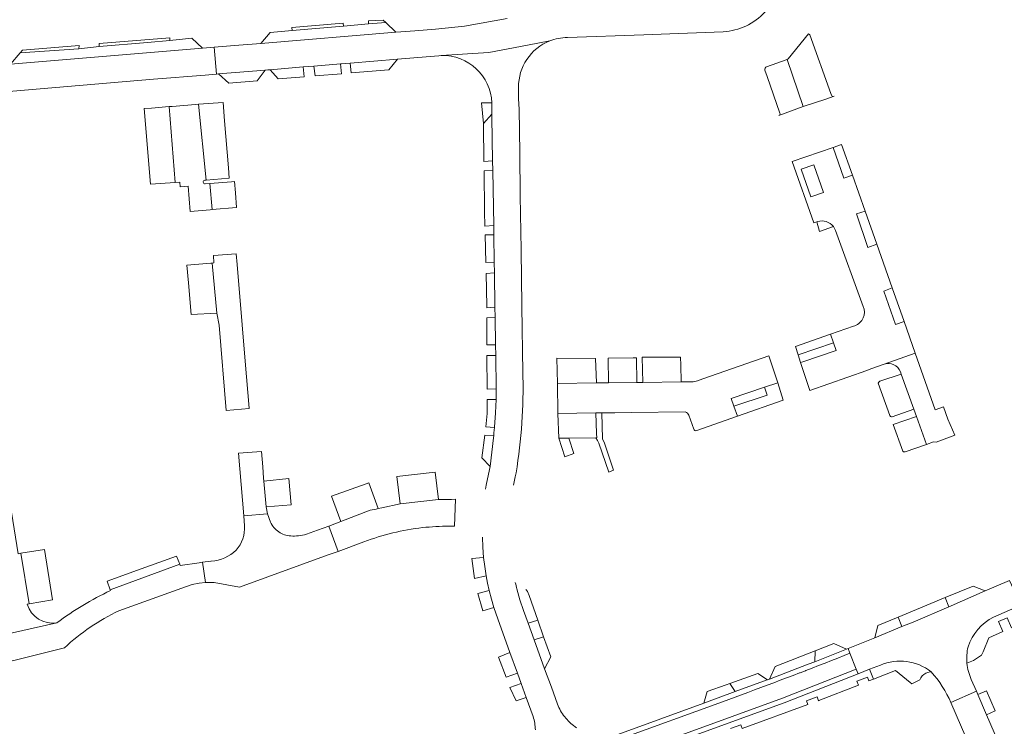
# Model space of a CAD drawing. Header units: metres. Extents: x 166325 to 190320, y 381923 to 404576.
# Tile 799 of 1056: x 176964 to 177163, y 396315 to 396458. Entities that reach past the tile are written whole.
import ezdxf

# ---------------------------------------------------------------- set-up
doc = ezdxf.new("R2010")
doc.units = ezdxf.units.M
for name, color, linetype, lineweight in [('B-WE-VH-VERHARDING_ASFALT-GV', 8, 'Continuous', 18), ('B-WE-VH-VERHARDING_BETONSTRAATSTEEN-GV', 8, 'Continuous', 18), ('B-WE-VH-VERHARDING_STRAATBAKSTEEN-GV', 8, 'Continuous', 18)]:
    doc.layers.add(name, color=color, linetype=linetype, lineweight=lineweight)

msp = doc.modelspace()

# ---------------------------------------------------------------- linework, layer by layer
at = {"layer": 'B-WE-VH-VERHARDING_ASFALT-GV'}
for points in [[(177110.995, 396457.041, 0.200842), (177117.239, 396463.986)], [(177106.395, 396455.892, 0.0989309), (177110.995, 396457.041)], [(177071.186, 396454.01, -0.0927639), (177074.788, 396454.714)], [(177064.874, 396444.597, -0.3106478), (177071.186, 396454.01)], [(177049.194, 396451.057, -0.4140712), (177059.441, 396441.462)], [(177064.365, 396366.397, 0.0240833), (177065.539, 396376.532)], [(177064.531, 396342.863, -0.0064448), (177064.221, 396344.142)], [(177074.469, 396316.632, -0.0715631), (177072.899, 396319.125)], [(177067.831, 396316.979, -0.0699791), (177068.283, 396314.294)], [(177076.63, 396314.716, -0.0703913), (177074.469, 396316.632)]]:
    msp.add_lwpolyline(points, format="xyb", dxfattribs=at)
at = {"layer": 'B-WE-VH-VERHARDING_ASFALT-GV', "flags": 128}
for points in [[(177062.571, 396458.586), (177053.886, 396456.988), (177048.035, 396456.43), (177043.849, 396456.085), (177041.017, 396455.852), (177039.957, 396455.765), (177012.636, 396453.514), (177008.153, 396453.145), (177003.166, 396452.734), (177003.616, 396447.288), (177004.041, 396447.323), (177013.508, 396448.105), (177014.029, 396448.149), (177014.521, 396448.189), (177021.161, 396448.738), (177023.385, 396448.922), (177028.796, 396449.369), (177028.948, 396449.382), (177030.704, 396449.527), (177040.351, 396450.324), (177046.143, 396450.803), (177048.687, 396451.013), (177049.194, 396451.057), (177058.862, 396451.681), (177066.715, 396453.137), (177071.186, 396454.01)], [(177074.788, 396454.714), (177090.255, 396455.29), (177097.321, 396455.553), (177106.395, 396455.892)], [(176953.459, 396443.03), (176955.891, 396443.283), (176990.862, 396446.234), (177001.317, 396447.098), (177003.616, 396447.288), (177003.166, 396452.734), (177000.807, 396452.54), (176961.841, 396449.331), (176958.984, 396449.073)], [(177071.186, 396454.01), (177066.715, 396453.137), (177058.862, 396451.681), (177049.194, 396451.057)], [(177064.884, 396442.252), (177064.874, 396444.597)], [(177059.441, 396441.462), (177059.477, 396439.14), (177059.485, 396438.585), (177059.624, 396429.698), (177059.654, 396427.753), (177059.829, 396416.573), (177059.859, 396414.658), (177059.945, 396409.172), (177059.979, 396406.981), (177060.088, 396399.997), (177060.12, 396397.983), (177060.208, 396392.353), (177060.241, 396390.24), (177060.347, 396383.419), (177060.362, 396382.472), (177060.309, 396381.283), (177060.19, 396378.604), (177059.983, 396375.68), (177059.976, 396375.599), (177059.878, 396374.519), (177059.833, 396374.009), (177059.788, 396373.515), (177059.469, 396370.611), (177059.085, 396367.714), (177058.99, 396367.069), (177058.338, 396363.919), (177058.2, 396363.107)], [(177065.539, 396376.532), (177065.725, 396380.257), (177065.781, 396383.987), (177065.746, 396386.522), (177065.676, 396391.429), (177065.619, 396395.372), (177065.471, 396405.762), (177065.386, 396411.671), (177065.229, 396422.623), (177065.104, 396431.331), (177064.978, 396440.163), (177064.884, 396442.252)], [(177063.882, 396363.89), (177064.209, 396365.585), (177064.365, 396366.397)], [(177057.535, 396353.386), (177057.626, 396351.32), (177057.798, 396349.26), (177058.026, 396347.383), (177058.322, 396345.516), (177058.604, 396344.041), (177058.928, 396342.574), (177059.375, 396340.818), (177059.881, 396339.079), (177060.653, 396336.778), (177063.135, 396329.936), (177064.641, 396325.784), (177065.4, 396323.692), (177066.429, 396320.85), (177067.831, 396316.979)], [(177072.899, 396319.125), (177072.761, 396319.507), (177071.529, 396322.907), (177070.163, 396326.675), (177068.045, 396332.522), (177066.821, 396335.899), (177065.885, 396338.482), (177065.156, 396340.656), (177064.531, 396342.863)], [(177085.349, 396312.417), (177106.206, 396319.99), (177108.786, 396320.926), (177110.095, 396321.405), (177111.404, 396321.885), (177112.71, 396322.368), (177114.017, 396322.853), (177115.322, 396323.34), (177116.627, 396323.829), (177117.931, 396324.322), (177119.233, 396324.815), (177120.536, 396325.312), (177121.838, 396325.81), (177121.959, 396325.857), (177123.06, 396326.281), (177123.132, 396326.308), (177124.437, 396326.814), (177125.735, 396327.318), (177127.033, 396327.826), (177128.33, 396328.336), (177129.626, 396328.847), (177130.921, 396329.362), (177132.077, 396329.824), (177131.709, 396330.752), (177131.401, 396330.629), (177124.932, 396328.085), (177123.626, 396327.572), (177115.79, 396324.583), (177115.371, 396324.426), (177115.317, 396324.406), (177108.836, 396322.031), (177102.431, 396319.683), (177085.006, 396313.356)], [(177097.987, 396313.29), (177118.407, 396320.726), (177133.369, 396326.569), (177132.077, 396329.824), (177130.921, 396329.362), (177129.626, 396328.847), (177128.33, 396328.336), (177127.033, 396327.826), (177125.735, 396327.318), (177124.437, 396326.814), (177123.132, 396326.308), (177123.06, 396326.281), (177121.959, 396325.857), (177121.838, 396325.81), (177120.536, 396325.312), (177119.233, 396324.815), (177117.931, 396324.322), (177116.627, 396323.829), (177115.322, 396323.34), (177114.017, 396322.853), (177112.71, 396322.368), (177111.404, 396321.885), (177110.095, 396321.405), (177108.786, 396320.926), (177106.206, 396319.99), (177085.349, 396312.417)]]:
    msp.add_lwpolyline(points, dxfattribs=at)
msp.add_lwpolyline([(177118.76, 396319.79), (177133.738, 396325.64), (177133.369, 396326.569), (177118.407, 396320.726), (177097.987, 396313.29), (177071.342, 396303.588), (177068.338, 396302.494), (176999.658, 396277.487), (176987.273, 396272.977), (176986.659, 396272.735), (176986.99, 396271.791), (176987.627, 396272.042), (176988.643, 396272.412), (176999.841, 396276.489), (177004.394, 396278.147), (177018.678, 396283.348), (177023.967, 396285.274), (177040.357, 396291.242), (177044.142, 396292.62), (177049.516, 396294.577), (177054.907, 396296.54), (177068.647, 396301.543), (177071.696, 396302.653)], close=True, dxfattribs=at)
at = {"layer": 'B-WE-VH-VERHARDING_BETONSTRAATSTEEN-GV', "flags": 128}
for points in [[(177037.931, 396457.775), (177034.475, 396457.475), (177029.372, 396457.033), (177018.949, 396456.129), (177014.507, 396455.744), (177012.636, 396453.514), (177039.957, 396455.765)], [(177029.372, 396457.033), (177029.332, 396457.636), (177018.896, 396456.773), (177018.949, 396456.129)], [(177037.448, 396458.254), (177034.438, 396458.068), (177034.475, 396457.475), (177037.931, 396457.775)], [(176994.163, 396454.122), (176994.135, 396454.662), (176979.82, 396453.483), (176979.853, 396452.859), (176989.613, 396453.687)], [(177000.807, 396452.54), (176998.623, 396454.548), (176994.163, 396454.122), (176989.613, 396453.687), (176979.853, 396452.859), (176975.706, 396452.424), (176963.773, 396451.589), (176961.841, 396449.331)], [(176975.764, 396453.115), (176964.246, 396452.141), (176963.773, 396451.589), (176975.706, 396452.424)], [(177021.161, 396448.738), (177014.521, 396448.189), (177016.125, 396446.307), (177021.407, 396446.747)], [(177028.796, 396449.369), (177023.385, 396448.922), (177023.631, 396446.932), (177028.961, 396447.376)], [(177040.351, 396450.324), (177030.704, 396449.527), (177030.949, 396447.542), (177038.599, 396448.179)], [(177013.508, 396448.105), (177004.041, 396447.323), (177006.141, 396445.475), (177011.845, 396445.95)], [(177059.441, 396441.462), (177057.392, 396441.478), (177057.745, 396437.269), (177059.477, 396439.14)], [(177059.485, 396438.585), (177059.477, 396439.14), (177057.745, 396437.269), (177057.763, 396437.049), (177057.851, 396429.578), (177059.624, 396429.698)], [(177126.728, 396423.283), (177124.178, 396422.38), (177122.187, 396427.998), (177124.738, 396428.902)], [(177059.654, 396427.753), (177057.873, 396427.682), (177057.971, 396419.392), (177058.046, 396416.457), (177059.829, 396416.573)], [(177059.859, 396414.658), (177058.093, 396414.655), (177058.237, 396409.069), (177059.945, 396409.172)], [(177007.607, 396410.817), (177002.98, 396410.53), (177003.09, 396409), (177002.752, 396408.971), (177003.661, 396398.797), (177004.127, 396396.39), (177005.573, 396379.069), (177010.233, 396379.494), (177010.162, 396380.354), (177009.499, 396388.268), (177008.812, 396396.45), (177007.786, 396408.684)], [(177059.979, 396406.981), (177058.293, 396406.879), (177058.465, 396400.19), (177058.464, 396399.898), (177060.088, 396399.997)], [(177060.12, 396397.983), (177058.46, 396397.882), (177058.449, 396392.352), (177060.208, 396392.353)], [(177128.166, 396394.519), (177121.043, 396392.026), (177121.578, 396390.36), (177128.772, 396392.787)], [(177060.241, 396390.24), (177058.444, 396390.241), (177058.444, 396390.115), (177058.513, 396383.397), (177060.347, 396383.419)], [(177115.283, 396382.199), (177108.53, 396379.922), (177109.249, 396377.892), (177118.541, 396381.183), (177117.425, 396384.638), (177114.751, 396383.775)], [(177060.309, 396381.283), (177058.513, 396381.262), (177058.509, 396378.439), (177058.239, 396375.727), (177059.976, 396375.599), (177059.983, 396375.68), (177060.19, 396378.604)], [(177059.788, 396373.515), (177059.833, 396374.009), (177058.066, 396374.065), (177057.401, 396369.48), (177059.085, 396367.714), (177059.469, 396370.611)], [(177012.733, 396370.748), (177008.053, 396370.396), (177009.15, 396357.66), (177013.94, 396358.107), (177013.67, 396359.52), (177013.225, 396364.71), (177013.177, 396365.303), (177012.985, 396367.661)], [(177058.026, 396347.383), (177057.798, 396349.26), (177055.367, 396349.004), (177055.949, 396344.983), (177058.322, 396345.516)], [(177059.375, 396340.818), (177058.928, 396342.574), (177056.61, 396341.959), (177057.602, 396338.412), (177059.881, 396339.079)], [(177068.761, 396336.549), (177066.821, 396335.899), (177068.045, 396332.522), (177069.962, 396333.164)], [(177069.962, 396333.164), (177068.045, 396332.522), (177070.163, 396326.675), (177071.418, 396329.059)], [(177063.135, 396329.936), (177060.821, 396329.053), (177062.345, 396324.943), (177064.641, 396325.784)], [(177065.4, 396323.692), (177063.086, 396322.895), (177064.361, 396320.139), (177066.429, 396320.85)], [(177159.804, 396322.194), (177158.019, 396321.434), (177159.792, 396317.324), (177161.554, 396318.126)]]:
    msp.add_lwpolyline(points, close=True, dxfattribs=at)
for points in [[(177123.689, 396455.488), (177119.579, 396450.411), (177119.352, 396450.248), (177122.625, 396440.743), (177127.158, 396442.195), (177128.855, 396442.794)], [(177128.332, 396442.997), (177128.193, 396443.387), (177123.975, 396455.25), (177123.689, 396455.488)], [(177001.255, 396425.768), (177001.526, 396425.79), (176999.988, 396441.163), (176999.33, 396441.11), (176994.62, 396440.75), (176994.004, 396440.701), (176995.209, 396425.283)], [(177135.497, 396387.187), (177136.342, 396387.486), (177139.053, 396388.446), (177145.337, 396390.663), (177143.063, 396397.11), (177141.294, 396396.519), (177138.925, 396403.277), (177140.664, 396403.91), (177137.538, 396412.771), (177135.736, 396412.126), (177133.431, 396418.915), (177135.166, 396419.495), (177132.594, 396426.786), (177130.864, 396426.175), (177128.664, 396432.411), (177120.366, 396429.597), (177124.781, 396417.135), (177125.351, 396417.309), (177125.546, 396417.368)], [(176995.209, 396425.283), (176996.21, 396425.35), (176996.28, 396424.4), (176997.847, 396424.54), (176998.309, 396419.44), (177002.33, 396419.79), (177002.733, 396419.822), (177002.253, 396425.091), (177001.314, 396425.019)], [(177128.716, 396416.393), (177129.172, 396415.556), (177134.77, 396400.162)], [(177133.086, 396396.242), (177132.812, 396396.146), (177128.166, 396394.519), (177128.772, 396392.787), (177129.303, 396391.212), (177122.55, 396388.934), (177122.084, 396388.784), (177123.913, 396383.085), (177135.497, 396387.187)], [(177101.012, 396374.975), (177109.249, 396377.892), (177108.53, 396379.922), (177107.998, 396381.497), (177114.751, 396383.775), (177117.425, 396384.638), (177115.65, 396390.138), (177102.275, 396385.455), (177101.178, 396385.071), (177100.274, 396384.889), (177097.882, 396384.858), (177090.112, 396384.758), (177088.862, 396384.741), (177083.11, 396384.667), (177080.685, 396384.636), (177072.804, 396384.534), (177072.844, 396378.461), (177080.528, 396378.55), (177081.777, 396378.564)], [(177081.777, 396378.564), (177084.038, 396378.591), (177084.404, 396378.595), (177087.798, 396378.634), (177098.697, 396378.761)], [(177099.383, 396378.108), (177100.406, 396375.271)], [(176998.691, 396343.753), (177000.1, 396344.04), (177001.356, 396344.163), (177000.808, 396348.272), (177000.07, 396348.173), (176996.28, 396347.61), (176996.184, 396347.852), (176982.059, 396342.647), (176982.096, 396342.536)], [(176983.817, 396338.419), (176997.32, 396343.32), (176998.691, 396343.753)], [(177064.531, 396342.863), (177065.156, 396340.656)], [(177161.208, 396337.15), (177166.598, 396339.503), (177166.206, 396340.423), (177164.818, 396343.682), (177164.426, 396344.602), (177159.512, 396342.46), (177152.612, 396339.451), (177152.137, 396339.248), (177144.879, 396336.153), (177142.598, 396335.208), (177137.112, 396332.935), (177131.709, 396330.752), (177132.077, 396329.824), (177133.369, 396326.569), (177133.738, 396325.64), (177136.08, 396326.555), (177138.258, 396327.405)], [(177065.156, 396340.656), (177065.885, 396338.482), (177066.821, 396335.899), (177068.761, 396336.549), (177067.005, 396341.501), (177066.719, 396342.309)], [(176971.246, 396336.005), (176955.27, 396332.402), (176953.224, 396331.989), (176954.247, 396326.811), (176957.941, 396327.465), (176962.549, 396328.355), (176972.77, 396330.92)], [(177152.564, 396319.795), (177157.726, 396322.114), (177156.693, 396324.509)]]:
    msp.add_lwpolyline(points, dxfattribs=at)
at = {"layer": 'B-WE-VH-VERHARDING_BETONSTRAATSTEEN-GV'}
for points in [[(177128.855, 396442.794, -0.3644694), (177128.332, 396442.997)], [(177001.314, 396425.019, -0.9973463), (177001.255, 396425.768)], [(177134.77, 396400.162, -0.4235506), (177133.086, 396396.242)], [(177098.697, 396378.761, -0.2441928), (177099.383, 396378.108)], [(177100.406, 396375.271, 0.4058375), (177101.012, 396374.975)], [(176982.096, 396342.536, 0.0463279), (176971.246, 396336.005)], [(177066.719, 396342.309, 0.1414671), (177066.33, 396342.74)], [(176972.77, 396330.92, -0.0748456), (176983.817, 396338.419)], [(177155.816, 396327.778, -0.0814758), (177156.039, 396331.104)], [(177138.258, 396327.405, -0.2740513), (177148.559, 396326.044)], [(177156.693, 396324.509, -0.0829227), (177155.816, 396327.778)], [(177148.559, 396326.044, -0.0778511), (177152.564, 396319.795)]]:
    msp.add_lwpolyline(points, format="xyb", dxfattribs=at)
at = {"layer": 'B-WE-VH-VERHARDING_STRAATBAKSTEEN-GV'}
for points in [[(177115.188, 396448.781, 0.4113052), (177114.849, 396448.074)], [(177117.885, 396439.387, -0.3898857), (177117.66, 396438.862)], [(177128.716, 396416.393, 0.3138772), (177125.546, 396417.368)], [(177139.053, 396388.446, -0.4060398), (177142.304, 396386.902)], [(177009.301, 396355.667, -0.1974537), (177007.628, 396350.728)], [(177016.23, 396354.43, -0.1285851), (177014.566, 396356.399)], [(177033.527, 396352.403, -0.0614778), (177045.403, 396355.291)], [(177045.403, 396355.291, -0.0259312), (177050.803, 396355.579)], [(177018.661, 396353.614, -0.1301031), (177016.23, 396354.43)], [(177021.859, 396353.95, -0.0831787), (177018.661, 396353.614)], [(177007.628, 396350.728, -0.1740636), (177002.555, 396348.505)], [(176971.246, 396336.005, -0.376626), (176965.221, 396339.756)], [(177161.208, 396337.15, 0.2046334), (177156.039, 396331.104)]]:
    msp.add_lwpolyline(points, format="xyb", dxfattribs=at)
at = {"layer": 'B-WE-VH-VERHARDING_STRAATBAKSTEEN-GV', "flags": 128}
for points in [[(177119.352, 396450.248), (177115.188, 396448.781)], [(177117.66, 396438.862), (177122.625, 396440.743), (177119.352, 396450.248)], [(177114.849, 396448.074), (177115.285, 396446.826), (177117.885, 396439.387)], [(176965.221, 396339.756), (176965.645, 396339.827), (176963.917, 396350.087), (176963.37, 396350), (176956.39, 396393.51), (176956.216, 396395.279), (176958.219, 396395.437), (176957.642, 396402.924), (176956.62, 396402.87), (176954.71, 396404.253), (176952.313, 396418.793), (176952.05, 396420.73), (176951.79, 396422.52), (176944.6, 396428.54)], [(177125.546, 396417.368), (177125.351, 396417.309), (177125.94, 396415.396), (177128.716, 396416.393)], [(177145.337, 396390.663), (177139.053, 396388.446)], [(177142.304, 396386.902), (177142.466, 396386.453), (177145.041, 396379.337), (177145.575, 396377.861), (177147.639, 396372.157), (177149.016, 396372.68), (177149.58, 396372.664), (177153.371, 396374.067), (177151.966, 396377.282), (177151.076, 396379.805), (177149.379, 396379.206), (177145.337, 396390.663)], [(177048.62, 396361.01), (177040.89, 396360.15), (177037.17, 396359.32), (177036.398, 396359.159), (177035.984, 396359.072), (177034.807, 396358.827), (177028.86, 396356.51), (177026.405, 396355.612), (177028.274, 396350.488), (177033.527, 396352.403)], [(177050.803, 396355.579), (177051.855, 396355.56), (177052.118, 396361.037), (177051.265, 396361.031), (177048.62, 396361.01)], [(177014.566, 396356.399), (177013.94, 396358.107), (177009.15, 396357.66), (177009.301, 396355.667)], [(177028.274, 396350.488), (177026.405, 396355.612), (177024.083, 396354.763), (177021.859, 396353.95)], [(177002.555, 396348.505), (177002.445, 396348.49), (177000.808, 396348.272), (177001.356, 396344.163), (177001.562, 396344.183), (177003.03, 396344.18), (177003.17, 396344.154), (177008.29, 396343.2), (177026.249, 396349.749), (177028.274, 396350.488)], [(177162.211, 396336.265), (177163.957, 396337.03), (177164.858, 396334.976), (177168.191, 396336.434), (177166.805, 396339.593), (177166.598, 396339.503), (177161.208, 396337.15)], [(176955.27, 396332.402), (176971.246, 396336.005)], [(177155.816, 396327.778), (177157.147, 396328.37), (177158.791, 396329.395), (177159.08, 396330.117), (177160.214, 396332.943), (177163.111, 396334.211), (177162.211, 396336.265)], [(177138.258, 396327.405), (177136.08, 396326.555), (177136.857, 396324.578), (177141.346, 396326.343), (177144.315, 396323.88), (177144.617, 396323.629), (177146.233, 396324.453), (177146.446, 396324.856), (177146.726, 396325.215), (177147.064, 396325.521), (177147.45, 396325.762), (177147.873, 396325.932)], [(177107.838, 396314.524), (177109.975, 396315.304), (177110.249, 396314.554), (177123.557, 396319.412), (177123.283, 396320.163), (177125.42, 396320.943), (177125.694, 396320.192), (177125.772, 396320.221), (177133.787, 396323.372), (177133.494, 396324.174), (177135.63, 396324.954), (177135.904, 396324.204), (177136.857, 396324.578), (177136.08, 396326.555), (177133.738, 396325.64), (177118.76, 396319.79), (177071.696, 396302.653)], [(177147.873, 396325.932), (177148.319, 396326.026), (177148.559, 396326.044)]]:
    msp.add_lwpolyline(points, dxfattribs=at)
for points in [[(176994.004, 396440.701), (176990.424, 396440.415), (176988.98, 396440.3), (176990.26, 396424.95), (176995.209, 396425.283)], [(177005.254, 396437.812), (177004.95, 396441.56), (176999.988, 396441.163), (177001.526, 396425.79), (177006.2, 396426.17), (177006.028, 396428.288)], [(177130.394, 396433.022), (177128.664, 396432.411), (177130.864, 396426.175), (177132.594, 396426.786)], [(177124.738, 396428.902), (177122.187, 396427.998), (177124.178, 396422.38), (177126.728, 396423.283)], [(177007.462, 396423.232), (177007.3, 396425.48), (177006.648, 396425.43), (177002.253, 396425.091), (177002.733, 396419.822), (177007.68, 396420.21)], [(177135.166, 396419.495), (177133.431, 396418.915), (177135.736, 396412.126), (177137.538, 396412.771)], [(177002.752, 396408.971), (177002.451, 396408.945), (176997.63, 396408.53), (176997.918, 396404.975), (176998.449, 396398.523), (177003.661, 396398.797)], [(177140.664, 396403.91), (177138.925, 396403.277), (177141.294, 396396.519), (177143.063, 396397.11)], [(177122.084, 396388.784), (177122.55, 396388.934), (177129.303, 396391.212), (177128.772, 396392.787), (177121.578, 396390.36)], [(177080.497, 396389.637), (177072.645, 396389.642), (177072.804, 396384.534), (177080.685, 396384.636)], [(177083.11, 396384.667), (177088.862, 396384.741), (177088.773, 396389.763), (177088.137, 396389.75), (177083.03, 396389.642)], [(177097.765, 396388.264), (177097.708, 396389.906), (177089.954, 396389.844), (177090.112, 396384.758), (177097.882, 396384.858)], [(177142.466, 396386.453), (177138.128, 396385.016), (177137.917, 396384.828), (177137.825, 396384.574), (177140.162, 396378.037), (177140.28, 396377.866), (177140.482, 396377.758), (177140.629, 396377.746), (177145.041, 396379.337)], [(177115.283, 396382.199), (177114.751, 396383.775), (177107.998, 396381.497), (177108.53, 396379.922)], [(177080.528, 396378.55), (177072.844, 396378.461), (177073.038, 396373.455), (177075.084, 396373.466), (177080.527, 396373.495), (177080.753, 396373.496), (177080.712, 396374.411)], [(177082.271, 396372.413), (177081.893, 396373.292), (177081.777, 396378.564), (177080.528, 396378.55), (177080.712, 396374.411), (177080.753, 396373.496), (177080.527, 396373.495), (177080.911, 396373), (177081.129, 396372.439), (177083.165, 396366.574), (177084.149, 396366.922)], [(177145.575, 396377.861), (177140.859, 396376.193), (177142.836, 396370.81), (177142.963, 396370.69), (177143.125, 396370.638), (177143.27, 396370.653), (177147.639, 396372.157)], [(177075.084, 396373.466), (177073.038, 396373.455), (177074.29, 396369.67), (177076.099, 396370.343)], [(177018.28, 396365.23), (177013.225, 396364.71), (177013.67, 396359.52), (177018.73, 396359.93)], [(177047.93, 396366.53), (177040.17, 396365.65), (177040.89, 396360.15), (177048.62, 396361.01)], [(177028.86, 396356.51), (177034.807, 396358.827), (177035.984, 396359.072), (177036.398, 396359.159), (177034.486, 396364.364), (177033.96, 396364.17), (177026.97, 396361.68)], [(176968.72, 396350.85), (176963.917, 396350.087), (176965.645, 396339.827), (176970.34, 396340.62)], [(176996.184, 396347.852), (176995.53, 396349.51), (176989.3, 396347.29), (176987.57, 396346.69), (176981.46, 396344.43), (176982.059, 396342.647)], [(177159.512, 396342.46), (177157.037, 396343.45), (177151.416, 396341.11), (177152.137, 396339.248), (177152.612, 396339.451)], [(177152.137, 396339.248), (177151.416, 396341.11), (177141.853, 396337.129), (177142.598, 396335.208), (177144.879, 396336.153)], [(177142.598, 396335.208), (177141.853, 396337.129), (177137.732, 396335.414), (177137.112, 396332.935)], [(177131.401, 396330.629), (177128.806, 396331.787), (177124.996, 396330.284), (177124.932, 396328.085)], [(177123.626, 396327.572), (177124.932, 396328.085), (177124.996, 396330.284), (177116.917, 396327.098), (177115.79, 396324.583)], [(177115.317, 396324.406), (177115.371, 396324.426), (177113.383, 396325.7), (177107.692, 396323.669), (177108.836, 396322.031)], [(177108.836, 396322.031), (177107.692, 396323.669), (177106.958, 396323.407), (177103.121, 396322.038), (177102.431, 396319.683)], [(177165.101, 396305.01), (177159.792, 396317.324), (177158.019, 396321.434), (177157.726, 396322.114), (177152.564, 396319.795), (177154.73, 396314.798), (177158.339, 396306.467), (177159.093, 396304.725), (177162.615, 396296.597), (177163.811, 396293.835), (177166.039, 396288.692), (177171.572, 396275.923), (177176.708, 396278.095), (177173.47, 396285.602), (177172.78, 396287.204), (177170.976, 396291.386), (177168.8, 396296.433), (177168.182, 396297.866)]]:
    msp.add_lwpolyline(points, close=True, dxfattribs=at)

doc.saveas('drawing.dxf')
